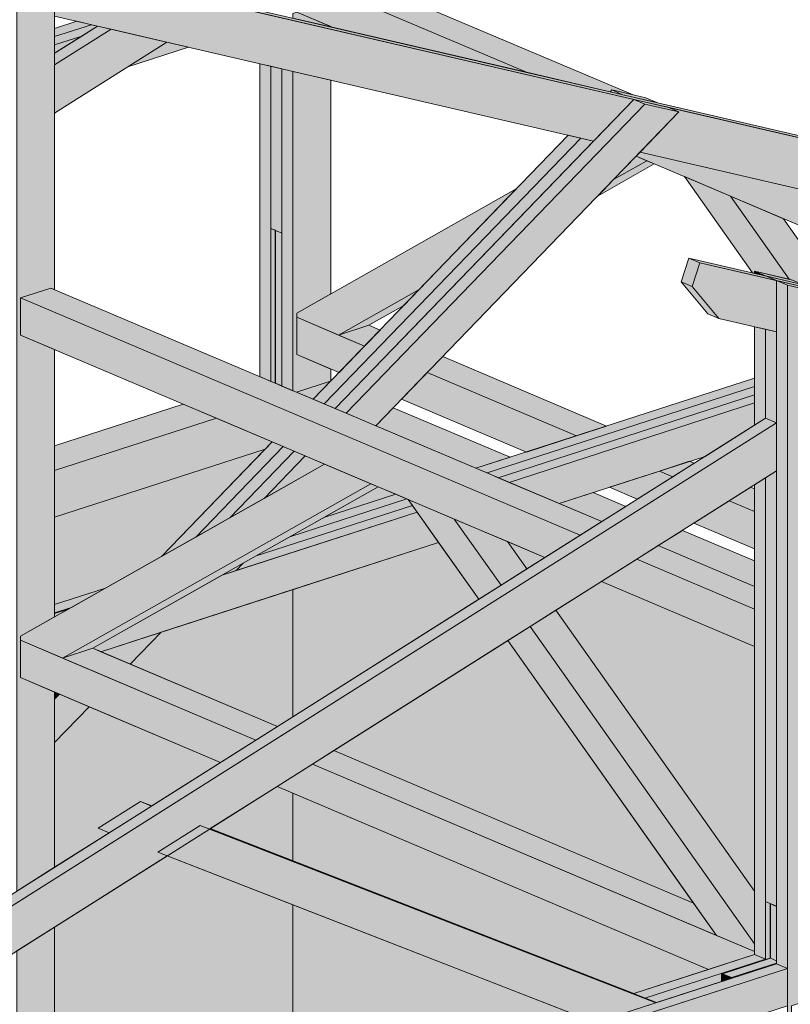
# Model space of a CAD drawing. Header units: millimetres. Extents: x 0 to 1517, y -116 to 725.
# Tile 494 of 501: x 1372 to 1403, y 383 to 422. Entities that reach past the tile are written whole.
import ezdxf

# ---------------------------------------------------------------- set-up
doc = ezdxf.new("R2010")
doc.units = ezdxf.units.MM
doc.layers.add('Ech.1_75', color=7, linetype='Continuous')

msp = doc.modelspace()

# ---------------------------------------------------------------- hatches: boundary and pattern name
at = {"layer": 'Ech.1_75', "linetype": 'Continuous', "lineweight": 5, "true_color": 0xd4c4b3, "transparency": 33554687}
for points in [[(1368.854, 425.109), (1427.716, 411.46), (1427.278, 411.646), (1368.416, 425.295), (1368.854, 425.109)], [(1373.855, 421.912), (1395.307, 416.938), (1396.915, 418.602), (1373.416, 424.051), (1373.855, 423.865), (1373.855, 421.912)], [(1375.322, 421.572), (1374.732, 421.709), (1373.855, 421.425), (1373.855, 421.098), (1375.322, 421.572)], [(1375.566, 421.515), (1375.322, 421.572), (1373.855, 421.098), (1373.855, 420.77), (1374.942, 421.121), (1375.566, 421.515)], [(1376.101, 421.391), (1375.566, 421.515), (1373.855, 420.435), (1373.855, 419.973), (1376.101, 421.391)], [(1378.32, 420.877), (1376.101, 421.391), (1373.855, 419.973), (1373.855, 418.057), (1378.32, 420.877)], [(1374.942, 421.121), (1373.855, 420.77), (1373.855, 420.443), (1373.879, 420.451), (1374.942, 421.121)], [(1379.181, 420.677), (1378.32, 420.877), (1376.771, 419.898), (1379.181, 420.677)], [(1373.879, 420.451), (1373.855, 420.443), (1373.855, 420.435), (1373.879, 420.451)], [(1397.167, 416.506), (1413.593, 412.697), (1413.593, 414.735), (1398.27, 418.288), (1398.709, 418.102), (1397.167, 416.506)], [(1398.797, 411.339), (1399.236, 411.153), (1399.545, 412.1), (1399.107, 412.286), (1398.797, 411.339)], [(1399.545, 412.1), (1458.407, 398.451), (1457.968, 398.636), (1399.107, 412.286), (1399.545, 412.1)], [(1402.6, 411.391), (1399.545, 412.1), (1399.236, 411.153), (1400.301, 409.887), (1402.6, 409.354), (1402.6, 411.391)], [(1399.236, 411.153), (1398.797, 411.339), (1399.862, 410.073), (1400.301, 409.887), (1399.236, 411.153)], [(1401.723, 407.504), (1390.63, 403.921), (1391.069, 403.735), (1401.723, 407.177), (1401.723, 407.504)], [(1401.723, 407.177), (1391.069, 403.735), (1391.507, 403.549), (1401.723, 406.849), (1401.723, 407.177)], [(1391.946, 403.363), (1401.723, 406.522), (1401.723, 406.849), (1391.507, 403.549), (1391.946, 403.363)], [(1401.723, 406.522), (1391.946, 403.363), (1393.936, 402.52), (1399.749, 404.398), (1401.723, 405.644), (1401.723, 406.522)], [(1305.988, 345.2), (1306.426, 345.014), (1402.6, 405.735), (1402.162, 405.921), (1305.988, 345.2)], [(1362.423, 380.369), (1362.862, 380.183), (1362.862, 378.73), (1402.6, 403.82), (1402.6, 405.735), (1362.423, 380.369)], [(1383.224, 401.2), (1387.873, 402.702), (1387.435, 402.888), (1384.576, 401.965), (1383.224, 401.2)], [(1381.076, 399.852), (1388.284, 402.18), (1388.096, 402.447), (1381.872, 400.436), (1381.363, 400.149), (1381.076, 399.852)], [(1387.873, 402.702), (1383.224, 401.2), (1381.872, 400.436), (1388.096, 402.447), (1387.933, 402.677), (1387.873, 402.702)], [(1388.284, 402.18), (1380.519, 399.672), (1375.373, 396.763), (1375.694, 396.626), (1389.141, 400.97), (1388.284, 402.18)], [(1375.878, 399.155), (1373.855, 398.501), (1373.855, 398.174), (1374.526, 398.39), (1375.878, 399.155)], [(1373.855, 398.151), (1374.434, 398.339), (1374.526, 398.39), (1373.855, 398.174), (1373.855, 398.151)], [(1397.351, 382.84), (1402.162, 384.394), (1401.723, 384.58), (1396.912, 383.026), (1397.351, 382.84)], [(1397.811, 382.661), (1400.404, 383.499), (1400.404, 383.771), (1400.404, 383.779), (1400.406, 383.787), (1400.408, 383.794), (1400.411, 383.8), (1400.416, 383.805), (1400.42, 383.809), (1400.425, 383.811), (1402.162, 384.372), (1402.162, 384.394), (1397.351, 382.84), (1397.811, 382.661)], [(1363.101, 369.752), (1363.603, 369.914), (1363.654, 369.813), (1403.039, 382.536), (1403.039, 384.023), (1333.216, 361.465), (1330.434, 359.709), (1330.434, 359.08), (1363.076, 369.626), (1363.101, 369.752)], [(1362.862, 371.043), (1403.039, 384.023), (1402.6, 384.208), (1362.862, 371.37), (1362.862, 371.043)]]:
    msp.add_hatch(color=9, dxfattribs=at).paths.add_polyline_path(points)
at = {"layer": 'Ech.1_75', "linetype": 'Continuous', "lineweight": 5, "true_color": 0xe0c8b3, "transparency": 33554687}
for points in [[(1373.855, 423.865), (1372.348, 424.215), (1372.348, 387.098), (1373.855, 388.049), (1373.855, 395.019), (1372.499, 395.594), (1372.499, 397.245), (1373.855, 398.011), (1373.855, 408.645), (1372.499, 409.22), (1372.499, 410.706), (1373.704, 411.095), (1373.855, 411.031), (1373.855, 423.865)], [(1383.341, 421.834), (1384.848, 421.485), (1384.848, 421.495), (1383.492, 422.07), (1383.341, 422.021), (1383.341, 421.834)], [(1382.464, 419.916), (1382.026, 420.017), (1382.026, 407.568), (1382.464, 407.382), (1382.464, 419.916)], [(1383.341, 419.712), (1382.903, 419.814), (1382.903, 407.196), (1383.341, 407.01), (1383.341, 419.712)], [(1384.848, 419.363), (1383.341, 419.712), (1383.341, 407.01), (1383.488, 406.948), (1384.843, 407.386), (1384.848, 407.391), (1384.848, 407.87), (1383.492, 408.444), (1383.492, 410.095), (1384.848, 410.861), (1384.848, 419.363)], [(1382.611, 407.32), (1382.64, 407.329), (1382.64, 413.391), (1382.464, 413.466), (1382.464, 407.382), (1382.611, 407.32)], [(1401.723, 411.679), (1402.162, 411.577), (1401.723, 411.763), (1401.723, 411.679)], [(1403.23, 411.414), (1401.723, 411.763), (1402.162, 411.577), (1403.668, 411.228), (1403.23, 411.414)], [(1403.039, 411.206), (1402.6, 411.391), (1402.6, 384.208), (1403.039, 384.023), (1403.039, 411.206)], [(1404.107, 411.042), (1402.6, 411.391), (1403.039, 411.206), (1404.545, 410.856), (1404.107, 411.042)], [(1404.545, 410.856), (1403.039, 411.206), (1403.039, 367.539), (1404.545, 368.026), (1404.545, 370.687), (1403.452, 370.334), (1403.189, 370.446), (1403.189, 382.539), (1404.395, 382.928), (1404.545, 382.811), (1404.545, 410.856)], [(1402.162, 409.456), (1401.723, 409.557), (1401.723, 405.644), (1402.162, 405.921), (1402.162, 409.456)], [(1401.723, 384.58), (1402.162, 384.394), (1402.162, 403.543), (1401.723, 403.266), (1401.723, 384.58)], [(1402.162, 384.372), (1402.337, 384.429), (1402.337, 386.231), (1402.337, 386.606), (1402.337, 386.608), (1402.337, 386.61), (1402.338, 386.611), (1402.162, 386.686), (1402.162, 384.372)], [(1372.348, 375.09), (1373.855, 375.577), (1373.855, 385.671), (1372.348, 384.72), (1372.348, 375.09)]]:
    msp.add_hatch(color=9, dxfattribs=at).paths.add_polyline_path(points)
at = {"layer": 'Ech.1_75', "linetype": 'Continuous', "lineweight": 5, "true_color": 0xe3bbbb, "transparency": 33554687}
for points in [[(1392.644, 419.677), (1395.972, 418.905), (1396.038, 418.974), (1396.894, 418.775), (1384.697, 423.946), (1383.492, 423.556), (1392.644, 419.677)], [(1384.902, 421.472), (1392.644, 419.677), (1383.492, 423.556), (1383.492, 422.07), (1384.902, 421.472)], [(1403.694, 414.993), (1397.167, 416.506), (1397.007, 416.341), (1410.877, 410.462), (1412.716, 411.056), (1412.716, 411.168), (1403.694, 414.993)], [(1373.704, 411.095), (1372.499, 410.706), (1394.781, 401.261), (1395.634, 401.8), (1373.704, 411.095)], [(1394.781, 401.261), (1372.499, 410.706), (1372.499, 409.22), (1393.372, 400.372), (1394.781, 401.261)], [(1386.195, 408.785), (1383.492, 409.931), (1383.492, 408.444), (1385.176, 407.73), (1386.195, 408.785)], [(1386.366, 409.613), (1385.16, 409.223), (1386.195, 408.785), (1386.812, 409.424), (1386.366, 409.613)], [(1394.626, 405.211), (1395.831, 405.601), (1389.304, 408.368), (1388.687, 407.729), (1394.626, 405.211)], [(1392.636, 404.568), (1394.626, 405.211), (1388.687, 407.729), (1387.668, 406.674), (1392.636, 404.568)], [(1399.136, 404.2), (1397.931, 403.81), (1398.462, 403.585), (1399.315, 404.124), (1399.136, 404.2)], [(1397.931, 403.81), (1395.941, 403.167), (1397.053, 402.696), (1398.462, 403.585), (1397.931, 403.81)], [(1401.723, 403.103), (1401.568, 403.169), (1400.715, 402.63), (1401.723, 402.203), (1401.723, 403.103)], [(1401.723, 402.203), (1400.715, 402.63), (1399.307, 401.741), (1401.723, 400.716), (1401.723, 402.203)], [(1401.723, 399.218), (1397.887, 400.844), (1397.034, 400.306), (1401.723, 398.318), (1401.723, 399.218)], [(1395.626, 399.416), (1401.723, 396.832), (1401.723, 398.318), (1397.034, 400.306), (1395.626, 399.416)], [(1381.869, 393.109), (1372.499, 397.08), (1372.499, 395.594), (1380.46, 392.219), (1381.869, 393.109)], [(1375.373, 396.763), (1374.167, 396.373), (1381.869, 393.109), (1382.722, 393.647), (1375.373, 396.763)], [(1399.295, 386.622), (1384.975, 392.692), (1384.122, 392.154), (1400.205, 385.336), (1399.295, 386.622)], [(1399.884, 383.986), (1401.723, 384.58), (1401.723, 384.693), (1384.122, 392.154), (1382.713, 391.264), (1399.884, 383.986)]]:
    msp.add_hatch(color=9, dxfattribs=at).paths.add_polyline_path(points)
at = {"layer": 'Ech.1_75', "linetype": 'Continuous', "lineweight": 5, "true_color": 0xf7d1b3, "transparency": 33554687}
for points in [[(1382.903, 419.814), (1382.464, 419.916), (1382.464, 413.466), (1382.903, 413.28), (1382.903, 419.814)], [(1403.668, 411.228), (1402.162, 411.577), (1402.6, 411.391), (1404.107, 411.042), (1403.668, 411.228)], [(1402.6, 409.354), (1402.162, 409.456), (1402.162, 405.921), (1402.6, 405.735), (1402.6, 409.354)], [(1402.162, 386.686), (1402.6, 386.5), (1402.6, 403.82), (1402.162, 403.543), (1402.162, 386.686)]]:
    msp.add_hatch(color=254, dxfattribs=at).paths.add_polyline_path(points)
at = {"layer": 'Ech.1_75', "linetype": 'Continuous', "lineweight": 5, "true_color": 0xe0d9d1, "transparency": 33554687}
for points in [[(1395.972, 418.905), (1396.477, 418.788), (1396.038, 418.974), (1395.972, 418.905)], [(1396.477, 418.788), (1397.832, 418.474), (1397.393, 418.66), (1396.038, 418.974), (1396.477, 418.788)], [(1385.026, 406.296), (1385.465, 406.11), (1397.354, 418.416), (1396.915, 418.602), (1385.026, 406.296)], [(1398.709, 418.102), (1397.354, 418.416), (1385.465, 406.11), (1386.641, 405.612), (1398.709, 418.102)], [(1397.354, 418.416), (1398.709, 418.102), (1398.27, 418.288), (1396.915, 418.602), (1397.354, 418.416)], [(1394.802, 417.055), (1394.297, 417.172), (1384.149, 406.668), (1384.588, 406.482), (1394.802, 417.055)], [(1395.307, 416.938), (1394.802, 417.055), (1384.588, 406.482), (1385.026, 406.296), (1395.307, 416.938)], [(1397.728, 416.035), (1397.433, 416.16), (1396.11, 415.412), (1395.489, 414.769), (1397.728, 416.035)], [(1397.433, 416.16), (1397.007, 416.341), (1396.11, 415.412), (1397.433, 416.16)], [(1401.723, 411.763), (1403.1, 411.444), (1400.76, 414.75), (1398.926, 415.528), (1401.635, 411.699), (1401.723, 411.679), (1401.723, 411.763)], [(1383.492, 409.931), (1385.16, 409.223), (1388.372, 411.039), (1392.235, 415.036), (1383.492, 410.095), (1383.492, 409.931)], [(1403.668, 411.228), (1404.943, 410.932), (1402.876, 413.853), (1400.76, 414.75), (1403.1, 411.444), (1403.23, 411.414), (1403.668, 411.228)], [(1385.16, 409.223), (1386.366, 409.613), (1387.751, 410.396), (1388.372, 411.039), (1385.16, 409.223)], [(1382.952, 404.789), (1382.513, 404.974), (1378.109, 400.416), (1379.471, 401.185), (1382.952, 404.789)], [(1383.39, 404.603), (1382.952, 404.789), (1379.471, 401.185), (1380.832, 401.955), (1383.39, 404.603)], [(1383.829, 404.417), (1383.39, 404.603), (1380.832, 401.955), (1382.193, 402.724), (1383.829, 404.417)], [(1384.605, 404.088), (1383.829, 404.417), (1382.193, 402.724), (1384.605, 404.088)], [(1386.44, 403.31), (1384.605, 404.088), (1372.499, 397.245), (1372.499, 397.08), (1374.167, 396.373), (1386.44, 403.31)], [(1374.167, 396.373), (1375.373, 396.763), (1386.735, 403.185), (1386.44, 403.31), (1374.167, 396.373)], [(1389.767, 401.9), (1387.933, 402.677), (1390.74, 398.71), (1391.628, 399.27), (1389.767, 401.9)], [(1391.883, 401.003), (1389.767, 401.9), (1391.628, 399.27), (1392.652, 399.917), (1391.883, 401.003)], [(1380.519, 399.672), (1381.076, 399.852), (1381.363, 400.149), (1380.519, 399.672)], [(1393.815, 398.273), (1392.791, 397.627), (1401.723, 385.006), (1401.723, 387.098), (1393.815, 398.273)], [(1378.09, 397.4), (1375.694, 396.626), (1376.863, 396.131), (1378.09, 397.4)], [(1400.205, 385.336), (1401.723, 384.693), (1401.723, 385.006), (1392.791, 397.627), (1391.904, 397.066), (1400.205, 385.336)], [(1374.051, 394.936), (1373.855, 395.019), (1373.855, 394.733), (1374.051, 394.936)], [(1375.227, 394.437), (1374.051, 394.936), (1373.855, 394.733), (1373.855, 393.017), (1375.227, 394.437)], [(1375.586, 389.604), (1376.024, 389.418), (1377.706, 390.481), (1377.268, 390.666), (1375.586, 389.604)], [(1377.721, 390.49), (1377.268, 390.666), (1377.706, 390.481), (1377.721, 390.49)], [(1395.379, 381.875), (1397.789, 382.654), (1379.646, 389.711), (1377.964, 388.649), (1395.379, 381.875)], [(1397.789, 382.654), (1397.811, 382.661), (1380.037, 389.574), (1380.022, 389.565), (1397.789, 382.654)], [(1396.912, 383.026), (1380.052, 389.584), (1380.037, 389.574), (1397.351, 382.84), (1396.912, 383.026)]]:
    msp.add_hatch(color=254, dxfattribs=at).paths.add_polyline_path(points)
at = {"layer": 'Ech.1_75', "linetype": 'Continuous', "lineweight": 5, "true_color": 0xb3d6f7, "transparency": 33554687}
for points in [[(1382.654, 413.385), (1382.64, 413.391), (1382.64, 407.319), (1382.64, 407.319), (1382.64, 407.317), (1382.64, 407.315), (1382.641, 407.313), (1382.643, 407.312), (1382.644, 407.31), (1382.646, 407.309), (1382.649, 407.307), (1382.651, 407.306), (1382.654, 407.304), (1382.654, 413.385)], [(1382.903, 413.28), (1382.654, 413.385), (1382.654, 407.304), (1382.903, 407.199), (1382.903, 413.28)], [(1382.64, 407.329), (1382.611, 407.32), (1382.903, 407.196), (1382.903, 407.199), (1382.654, 407.304), (1382.651, 407.306), (1382.649, 407.307), (1382.646, 407.309), (1382.644, 407.31), (1382.643, 407.312), (1382.641, 407.313), (1382.64, 407.315), (1382.64, 407.317), (1382.64, 407.319), (1382.64, 407.329)], [(1384.843, 407.386), (1383.488, 406.948), (1384.149, 406.668), (1384.843, 407.386)], [(1374.434, 398.339), (1373.855, 398.151), (1373.855, 398.144), (1374.404, 398.322), (1374.434, 398.339)], [(1374.404, 398.322), (1373.855, 398.144), (1373.855, 398.011), (1374.404, 398.322)], [(1402.352, 386.594), (1402.6, 386.489), (1402.6, 386.5), (1402.338, 386.611), (1402.337, 386.61), (1402.337, 386.608), (1402.337, 386.608), (1402.337, 386.606), (1402.338, 386.605), (1402.339, 386.603), (1402.34, 386.601), (1402.342, 386.6), (1402.344, 386.598), (1402.346, 386.597), (1402.349, 386.595), (1402.352, 386.594)], [(1402.339, 384.429), (1402.342, 384.429), (1402.346, 384.428), (1402.352, 384.426), (1402.352, 386.594), (1402.349, 386.595), (1402.346, 386.597), (1402.344, 386.598), (1402.342, 386.6), (1402.34, 386.601), (1402.339, 386.603), (1402.338, 386.605), (1402.337, 386.607), (1402.337, 384.429), (1402.339, 384.429)], [(1402.352, 384.426), (1402.6, 384.321), (1402.6, 386.489), (1402.352, 386.594), (1402.352, 384.426)], [(1402.342, 384.429), (1402.339, 384.429), (1402.339, 384.429), (1400.425, 383.811), (1400.431, 383.812), (1400.437, 383.812), (1400.443, 383.81), (1402.352, 384.426), (1402.346, 384.428), (1402.342, 384.429)], [(1402.352, 384.426), (1400.443, 383.81), (1400.803, 383.657), (1402.6, 384.238), (1402.6, 384.321), (1402.352, 384.426)], [(1400.827, 383.636), (1402.6, 384.208), (1402.6, 384.238), (1400.803, 383.657), (1400.809, 383.654), (1400.815, 383.649), (1400.821, 383.644), (1400.826, 383.637), (1400.827, 383.636)], [(1400.437, 383.812), (1400.431, 383.812), (1400.426, 383.811), (1400.425, 383.811), (1400.42, 383.809), (1400.416, 383.805), (1400.411, 383.8), (1400.408, 383.794), (1400.406, 383.787), (1400.404, 383.779), (1400.404, 383.771), (1400.404, 383.499), (1400.43, 383.507), (1400.43, 383.741), (1400.431, 383.747), (1400.432, 383.752), (1400.433, 383.757), (1400.435, 383.761), (1400.438, 383.764), (1400.441, 383.766), (1400.444, 383.768), (1400.445, 383.768), (1400.448, 383.769), (1400.452, 383.768), (1400.457, 383.767), (1400.793, 383.624), (1400.827, 383.636), (1400.826, 383.637), (1400.821, 383.644), (1400.815, 383.649), (1400.809, 383.654), (1400.803, 383.657), (1400.443, 383.81), (1400.437, 383.812)], [(1400.452, 383.768), (1400.448, 383.769), (1400.444, 383.768), (1400.441, 383.766), (1400.438, 383.764), (1400.435, 383.761), (1400.433, 383.757), (1400.432, 383.752), (1400.431, 383.747), (1400.43, 383.741), (1400.48, 383.757), (1400.457, 383.767), (1400.452, 383.768)], [(1400.48, 383.757), (1400.43, 383.741), (1400.43, 383.507), (1400.792, 383.624), (1400.79, 383.626), (1400.48, 383.757)]]:
    msp.add_hatch(color=254, dxfattribs=at).paths.add_polyline_path(points)
at = {"layer": 'Ech.1_75', "linetype": 'Continuous', "lineweight": 5, "true_color": 0xf3f3f3, "transparency": 33554687}
for points in [[(1373.855, 403.836), (1380.293, 405.916), (1378.977, 406.473), (1373.855, 404.818), (1373.855, 403.836)], [(1390.63, 403.921), (1391.99, 404.36), (1387.337, 406.332), (1386.641, 405.612), (1390.63, 403.921)], [(1380.293, 405.916), (1373.855, 403.836), (1373.855, 401.978), (1382.233, 404.685), (1382.513, 404.974), (1380.293, 405.916)], [(1395.295, 402.959), (1393.936, 402.52), (1395.634, 401.8), (1396.596, 402.407), (1395.295, 402.959)], [(1397.887, 400.844), (1401.723, 399.218), (1401.723, 400.234), (1398.85, 401.452), (1397.887, 400.844)]]:
    msp.add_hatch(color=7, dxfattribs=at).paths.add_polyline_path(points)
at = {"layer": 'Ech.1_75', "linetype": 'Continuous', "lineweight": 5, "true_color": 0xfdfdfd, "transparency": 33554687}
for points in [[(1373.855, 398.501), (1375.878, 399.155), (1378.109, 400.416), (1382.233, 404.685), (1373.855, 401.978), (1373.855, 398.501)], [(1384.576, 401.965), (1387.435, 402.888), (1386.735, 403.185), (1384.576, 401.965)], [(1389.141, 400.97), (1383.341, 399.097), (1383.341, 394.038), (1390.74, 398.71), (1389.141, 400.97)], [(1393.372, 400.372), (1391.883, 401.003), (1392.652, 399.917), (1393.372, 400.372)], [(1401.723, 396.832), (1395.626, 399.416), (1393.815, 398.273), (1401.723, 387.098), (1401.723, 396.832)], [(1383.341, 399.097), (1378.09, 397.4), (1376.863, 396.131), (1382.722, 393.647), (1383.341, 394.038), (1383.341, 399.097)], [(1384.975, 392.692), (1399.295, 386.622), (1391.904, 397.066), (1384.975, 392.692)], [(1377.268, 390.666), (1377.721, 390.49), (1380.46, 392.219), (1375.227, 394.437), (1373.855, 393.017), (1373.855, 388.049), (1376.024, 389.418), (1375.586, 389.604), (1377.268, 390.666)], [(1380.052, 389.584), (1383.341, 388.304), (1383.341, 390.998), (1382.713, 391.264), (1380.052, 389.584)], [(1396.912, 383.026), (1399.884, 383.986), (1383.341, 390.998), (1383.341, 388.304), (1396.912, 383.026)], [(1373.855, 375.577), (1383.341, 378.642), (1383.341, 386.557), (1378.339, 388.503), (1373.855, 385.671), (1373.855, 375.577)], [(1383.341, 378.642), (1394.459, 382.233), (1383.341, 386.557), (1383.341, 378.642)]]:
    msp.add_hatch(color=7, dxfattribs=at).paths.add_polyline_path(points)

# ---------------------------------------------------------------- linework, layer by layer
at = {"layer": 'Ech.1_75', "color": 7, "linetype": 'Continuous', "lineweight": 5}
for points in [[(1368.854, 425.109), (1427.716, 411.46), (1427.278, 411.646), (1368.416, 425.295), (1368.854, 425.109)], [(1373.855, 423.865), (1372.348, 424.215), (1372.348, 387.098), (1373.855, 388.049), (1373.855, 395.019), (1372.499, 395.594), (1372.499, 397.245), (1373.855, 398.011), (1373.855, 408.645), (1372.499, 409.22), (1372.499, 410.706), (1373.704, 411.095), (1373.855, 411.031), (1373.855, 423.865)], [(1373.855, 421.912), (1395.307, 416.938), (1396.915, 418.602), (1373.416, 424.051), (1373.855, 423.865), (1373.855, 421.912)], [(1392.644, 419.677), (1395.972, 418.905), (1396.038, 418.974), (1396.894, 418.775), (1384.697, 423.946), (1383.492, 423.556), (1392.644, 419.677)], [(1384.902, 421.472), (1392.644, 419.677), (1383.492, 423.556), (1383.492, 422.07), (1384.902, 421.472)], [(1383.341, 421.834), (1384.848, 421.485), (1384.848, 421.495), (1383.492, 422.07), (1383.341, 422.021), (1383.341, 421.834)], [(1375.322, 421.572), (1374.732, 421.709), (1373.855, 421.425), (1373.855, 421.098), (1375.322, 421.572)], [(1375.566, 421.515), (1375.322, 421.572), (1373.855, 421.098), (1373.855, 420.77), (1374.942, 421.121), (1375.566, 421.515)], [(1376.101, 421.391), (1375.566, 421.515), (1373.855, 420.435), (1373.855, 419.973), (1376.101, 421.391)], [(1378.32, 420.877), (1376.101, 421.391), (1373.855, 419.973), (1373.855, 418.057), (1378.32, 420.877)], [(1374.942, 421.121), (1373.855, 420.77), (1373.855, 420.443), (1373.879, 420.451), (1374.942, 421.121)], [(1379.181, 420.677), (1378.32, 420.877), (1376.771, 419.898), (1379.181, 420.677)], [(1373.879, 420.451), (1373.855, 420.443), (1373.855, 420.435), (1373.879, 420.451)], [(1382.464, 419.916), (1382.026, 420.017), (1382.026, 407.568), (1382.464, 407.382), (1382.464, 419.916)], [(1382.903, 419.814), (1382.464, 419.916), (1382.464, 413.466), (1382.903, 413.28), (1382.903, 419.814)], [(1383.341, 419.712), (1382.903, 419.814), (1382.903, 407.196), (1383.341, 407.01), (1383.341, 419.712)], [(1384.848, 419.363), (1383.341, 419.712), (1383.341, 407.01), (1383.488, 406.948), (1384.843, 407.386), (1384.848, 407.391), (1384.848, 407.87), (1383.492, 408.444), (1383.492, 410.095), (1384.848, 410.861), (1384.848, 419.363)], [(1395.972, 418.905), (1396.477, 418.788), (1396.038, 418.974), (1395.972, 418.905)], [(1396.477, 418.788), (1397.832, 418.474), (1397.393, 418.66), (1396.038, 418.974), (1396.477, 418.788)], [(1385.026, 406.296), (1385.465, 406.11), (1397.354, 418.416), (1396.915, 418.602), (1385.026, 406.296)], [(1398.709, 418.102), (1397.354, 418.416), (1385.465, 406.11), (1386.641, 405.612), (1398.709, 418.102)], [(1397.354, 418.416), (1398.709, 418.102), (1398.27, 418.288), (1396.915, 418.602), (1397.354, 418.416)], [(1397.167, 416.506), (1413.593, 412.697), (1413.593, 414.735), (1398.27, 418.288), (1398.709, 418.102), (1397.167, 416.506)], [(1394.802, 417.055), (1394.297, 417.172), (1384.149, 406.668), (1384.588, 406.482), (1394.802, 417.055)], [(1395.307, 416.938), (1394.802, 417.055), (1384.588, 406.482), (1385.026, 406.296), (1395.307, 416.938)], [(1403.694, 414.993), (1397.167, 416.506), (1397.007, 416.341), (1410.877, 410.462), (1412.716, 411.056), (1412.716, 411.168), (1403.694, 414.993)], [(1397.728, 416.035), (1397.433, 416.16), (1396.11, 415.412), (1395.489, 414.769), (1397.728, 416.035)], [(1397.433, 416.16), (1397.007, 416.341), (1396.11, 415.412), (1397.433, 416.16)], [(1401.723, 411.763), (1403.1, 411.444), (1400.76, 414.75), (1398.926, 415.528), (1401.635, 411.699), (1401.723, 411.679), (1401.723, 411.763)], [(1383.492, 409.931), (1385.16, 409.223), (1388.372, 411.039), (1392.235, 415.036), (1383.492, 410.095), (1383.492, 409.931)], [(1403.668, 411.228), (1404.943, 410.932), (1402.876, 413.853), (1400.76, 414.75), (1403.1, 411.444), (1403.23, 411.414), (1403.668, 411.228)], [(1382.611, 407.32), (1382.64, 407.329), (1382.64, 413.391), (1382.464, 413.466), (1382.464, 407.382), (1382.611, 407.32)], [(1382.654, 413.385), (1382.64, 413.391), (1382.64, 407.319), (1382.64, 407.319), (1382.64, 407.317), (1382.64, 407.315), (1382.641, 407.313), (1382.643, 407.312), (1382.644, 407.31), (1382.646, 407.309), (1382.649, 407.307), (1382.651, 407.306), (1382.654, 407.304), (1382.654, 413.385)], [(1382.903, 413.28), (1382.654, 413.385), (1382.654, 407.304), (1382.903, 407.199), (1382.903, 413.28)], [(1398.797, 411.339), (1399.236, 411.153), (1399.545, 412.1), (1399.107, 412.286), (1398.797, 411.339)], [(1399.545, 412.1), (1458.407, 398.451), (1457.968, 398.636), (1399.107, 412.286), (1399.545, 412.1)], [(1402.6, 411.391), (1399.545, 412.1), (1399.236, 411.153), (1400.301, 409.887), (1402.6, 409.354), (1402.6, 411.391)], [(1401.723, 411.679), (1402.162, 411.577), (1401.723, 411.763), (1401.723, 411.679)], [(1403.23, 411.414), (1401.723, 411.763), (1402.162, 411.577), (1403.668, 411.228), (1403.23, 411.414)], [(1403.668, 411.228), (1402.162, 411.577), (1402.6, 411.391), (1404.107, 411.042), (1403.668, 411.228)], [(1403.039, 411.206), (1402.6, 411.391), (1402.6, 384.208), (1403.039, 384.023), (1403.039, 411.206)], [(1404.107, 411.042), (1402.6, 411.391), (1403.039, 411.206), (1404.545, 410.856), (1404.107, 411.042)], [(1373.704, 411.095), (1372.499, 410.706), (1394.781, 401.261), (1395.634, 401.8), (1373.704, 411.095)], [(1385.16, 409.223), (1386.366, 409.613), (1387.751, 410.396), (1388.372, 411.039), (1385.16, 409.223)], [(1399.236, 411.153), (1398.797, 411.339), (1399.862, 410.073), (1400.301, 409.887), (1399.236, 411.153)], [(1404.545, 410.856), (1403.039, 411.206), (1403.039, 367.539), (1404.545, 368.026), (1404.545, 370.687), (1403.452, 370.334), (1403.189, 370.446), (1403.189, 382.539), (1404.395, 382.928), (1404.545, 382.811), (1404.545, 410.856)], [(1394.781, 401.261), (1372.499, 410.706), (1372.499, 409.22), (1393.372, 400.372), (1394.781, 401.261)], [(1386.195, 408.785), (1383.492, 409.931), (1383.492, 408.444), (1385.176, 407.73), (1386.195, 408.785)], [(1386.366, 409.613), (1385.16, 409.223), (1386.195, 408.785), (1386.812, 409.424), (1386.366, 409.613)], [(1402.162, 409.456), (1401.723, 409.557), (1401.723, 405.644), (1402.162, 405.921), (1402.162, 409.456)], [(1402.6, 409.354), (1402.162, 409.456), (1402.162, 405.921), (1402.6, 405.735), (1402.6, 409.354)], [(1394.626, 405.211), (1395.831, 405.601), (1389.304, 408.368), (1388.687, 407.729), (1394.626, 405.211)], [(1392.636, 404.568), (1394.626, 405.211), (1388.687, 407.729), (1387.668, 406.674), (1392.636, 404.568)], [(1401.723, 407.504), (1390.63, 403.921), (1391.069, 403.735), (1401.723, 407.177), (1401.723, 407.504)], [(1382.64, 407.329), (1382.611, 407.32), (1382.903, 407.196), (1382.903, 407.199), (1382.654, 407.304), (1382.651, 407.306), (1382.649, 407.307), (1382.646, 407.309), (1382.644, 407.31), (1382.643, 407.312), (1382.641, 407.313), (1382.64, 407.315), (1382.64, 407.317), (1382.64, 407.319), (1382.64, 407.329)], [(1384.843, 407.386), (1383.488, 406.948), (1384.149, 406.668), (1384.843, 407.386)], [(1401.723, 407.177), (1391.069, 403.735), (1391.507, 403.549), (1401.723, 406.849), (1401.723, 407.177)], [(1391.946, 403.363), (1401.723, 406.522), (1401.723, 406.849), (1391.507, 403.549), (1391.946, 403.363)], [(1373.855, 403.836), (1380.293, 405.916), (1378.977, 406.473), (1373.855, 404.818), (1373.855, 403.836)], [(1390.63, 403.921), (1391.99, 404.36), (1387.337, 406.332), (1386.641, 405.612), (1390.63, 403.921)], [(1401.723, 406.522), (1391.946, 403.363), (1393.936, 402.52), (1399.749, 404.398), (1401.723, 405.644), (1401.723, 406.522)], [(1305.988, 345.2), (1306.426, 345.014), (1402.6, 405.735), (1402.162, 405.921), (1305.988, 345.2)], [(1380.293, 405.916), (1373.855, 403.836), (1373.855, 401.978), (1382.233, 404.685), (1382.513, 404.974), (1380.293, 405.916)], [(1362.423, 380.369), (1362.862, 380.183), (1362.862, 378.73), (1402.6, 403.82), (1402.6, 405.735), (1362.423, 380.369)], [(1382.952, 404.789), (1382.513, 404.974), (1378.109, 400.416), (1379.471, 401.185), (1382.952, 404.789)], [(1383.39, 404.603), (1382.952, 404.789), (1379.471, 401.185), (1380.832, 401.955), (1383.39, 404.603)], [(1373.855, 398.501), (1375.878, 399.155), (1378.109, 400.416), (1382.233, 404.685), (1373.855, 401.978), (1373.855, 398.501)], [(1383.829, 404.417), (1383.39, 404.603), (1380.832, 401.955), (1382.193, 402.724), (1383.829, 404.417)], [(1384.605, 404.088), (1383.829, 404.417), (1382.193, 402.724), (1384.605, 404.088)], [(1386.44, 403.31), (1384.605, 404.088), (1372.499, 397.245), (1372.499, 397.08), (1374.167, 396.373), (1386.44, 403.31)], [(1399.136, 404.2), (1397.931, 403.81), (1398.462, 403.585), (1399.315, 404.124), (1399.136, 404.2)], [(1397.931, 403.81), (1395.941, 403.167), (1397.053, 402.696), (1398.462, 403.585), (1397.931, 403.81)], [(1401.723, 384.58), (1402.162, 384.394), (1402.162, 403.543), (1401.723, 403.266), (1401.723, 384.58)], [(1402.162, 386.686), (1402.6, 386.5), (1402.6, 403.82), (1402.162, 403.543), (1402.162, 386.686)], [(1374.167, 396.373), (1375.373, 396.763), (1386.735, 403.185), (1386.44, 403.31), (1374.167, 396.373)], [(1384.576, 401.965), (1387.435, 402.888), (1386.735, 403.185), (1384.576, 401.965)], [(1401.723, 403.103), (1401.568, 403.169), (1400.715, 402.63), (1401.723, 402.203), (1401.723, 403.103)], [(1383.224, 401.2), (1387.873, 402.702), (1387.435, 402.888), (1384.576, 401.965), (1383.224, 401.2)], [(1395.295, 402.959), (1393.936, 402.52), (1395.634, 401.8), (1396.596, 402.407), (1395.295, 402.959)], [(1381.076, 399.852), (1388.284, 402.18), (1388.096, 402.447), (1381.872, 400.436), (1381.363, 400.149), (1381.076, 399.852)], [(1387.873, 402.702), (1383.224, 401.2), (1381.872, 400.436), (1388.096, 402.447), (1387.933, 402.677), (1387.873, 402.702)], [(1389.767, 401.9), (1387.933, 402.677), (1390.74, 398.71), (1391.628, 399.27), (1389.767, 401.9)], [(1401.723, 402.203), (1400.715, 402.63), (1399.307, 401.741), (1401.723, 400.716), (1401.723, 402.203)], [(1388.284, 402.18), (1380.519, 399.672), (1375.373, 396.763), (1375.694, 396.626), (1389.141, 400.97), (1388.284, 402.18)], [(1391.883, 401.003), (1389.767, 401.9), (1391.628, 399.27), (1392.652, 399.917), (1391.883, 401.003)], [(1397.887, 400.844), (1401.723, 399.218), (1401.723, 400.234), (1398.85, 401.452), (1397.887, 400.844)], [(1389.141, 400.97), (1383.341, 399.097), (1383.341, 394.038), (1390.74, 398.71), (1389.141, 400.97)], [(1393.372, 400.372), (1391.883, 401.003), (1392.652, 399.917), (1393.372, 400.372)], [(1401.723, 399.218), (1397.887, 400.844), (1397.034, 400.306), (1401.723, 398.318), (1401.723, 399.218)], [(1380.519, 399.672), (1381.076, 399.852), (1381.363, 400.149), (1380.519, 399.672)], [(1395.626, 399.416), (1401.723, 396.832), (1401.723, 398.318), (1397.034, 400.306), (1395.626, 399.416)], [(1401.723, 396.832), (1395.626, 399.416), (1393.815, 398.273), (1401.723, 387.098), (1401.723, 396.832)], [(1375.878, 399.155), (1373.855, 398.501), (1373.855, 398.174), (1374.526, 398.39), (1375.878, 399.155)], [(1383.341, 399.097), (1378.09, 397.4), (1376.863, 396.131), (1382.722, 393.647), (1383.341, 394.038), (1383.341, 399.097)], [(1373.855, 398.151), (1374.434, 398.339), (1374.526, 398.39), (1373.855, 398.174), (1373.855, 398.151)], [(1374.434, 398.339), (1373.855, 398.151), (1373.855, 398.144), (1374.404, 398.322), (1374.434, 398.339)], [(1374.404, 398.322), (1373.855, 398.144), (1373.855, 398.011), (1374.404, 398.322)], [(1393.815, 398.273), (1392.791, 397.627), (1401.723, 385.006), (1401.723, 387.098), (1393.815, 398.273)], [(1378.09, 397.4), (1375.694, 396.626), (1376.863, 396.131), (1378.09, 397.4)], [(1400.205, 385.336), (1401.723, 384.693), (1401.723, 385.006), (1392.791, 397.627), (1391.904, 397.066), (1400.205, 385.336)], [(1381.869, 393.109), (1372.499, 397.08), (1372.499, 395.594), (1380.46, 392.219), (1381.869, 393.109)], [(1384.975, 392.692), (1399.295, 386.622), (1391.904, 397.066), (1384.975, 392.692)], [(1375.373, 396.763), (1374.167, 396.373), (1381.869, 393.109), (1382.722, 393.647), (1375.373, 396.763)], [(1374.051, 394.936), (1373.855, 395.019), (1373.855, 394.733), (1374.051, 394.936)], [(1375.227, 394.437), (1374.051, 394.936), (1373.855, 394.733), (1373.855, 393.017), (1375.227, 394.437)], [(1377.268, 390.666), (1377.721, 390.49), (1380.46, 392.219), (1375.227, 394.437), (1373.855, 393.017), (1373.855, 388.049), (1376.024, 389.418), (1375.586, 389.604), (1377.268, 390.666)], [(1399.295, 386.622), (1384.975, 392.692), (1384.122, 392.154), (1400.205, 385.336), (1399.295, 386.622)], [(1399.884, 383.986), (1401.723, 384.58), (1401.723, 384.693), (1384.122, 392.154), (1382.713, 391.264), (1399.884, 383.986)], [(1380.052, 389.584), (1383.341, 388.304), (1383.341, 390.998), (1382.713, 391.264), (1380.052, 389.584)], [(1396.912, 383.026), (1399.884, 383.986), (1383.341, 390.998), (1383.341, 388.304), (1396.912, 383.026)], [(1375.586, 389.604), (1376.024, 389.418), (1377.706, 390.481), (1377.268, 390.666), (1375.586, 389.604)], [(1377.721, 390.49), (1377.268, 390.666), (1377.706, 390.481), (1377.721, 390.49)], [(1395.379, 381.875), (1397.789, 382.654), (1379.646, 389.711), (1377.964, 388.649), (1395.379, 381.875)], [(1397.789, 382.654), (1397.811, 382.661), (1380.037, 389.574), (1380.022, 389.565), (1397.789, 382.654)], [(1396.912, 383.026), (1380.052, 389.584), (1380.037, 389.574), (1397.351, 382.84), (1396.912, 383.026)], [(1373.855, 375.577), (1383.341, 378.642), (1383.341, 386.557), (1378.339, 388.503), (1373.855, 385.671), (1373.855, 375.577)], [(1402.162, 384.372), (1402.337, 384.429), (1402.337, 386.231), (1402.337, 386.606), (1402.337, 386.608), (1402.337, 386.61), (1402.338, 386.611), (1402.162, 386.686), (1402.162, 384.372)], [(1383.341, 378.642), (1394.459, 382.233), (1383.341, 386.557), (1383.341, 378.642)], [(1402.352, 386.594), (1402.6, 386.489), (1402.6, 386.5), (1402.338, 386.611), (1402.337, 386.61), (1402.337, 386.608), (1402.337, 386.608), (1402.337, 386.606), (1402.338, 386.605), (1402.339, 386.603), (1402.34, 386.601), (1402.342, 386.6), (1402.344, 386.598), (1402.346, 386.597), (1402.349, 386.595), (1402.352, 386.594)], [(1402.339, 384.429), (1402.342, 384.429), (1402.346, 384.428), (1402.352, 384.426), (1402.352, 386.594), (1402.349, 386.595), (1402.346, 386.597), (1402.344, 386.598), (1402.342, 386.6), (1402.34, 386.601), (1402.339, 386.603), (1402.338, 386.605), (1402.337, 386.607), (1402.337, 384.429), (1402.339, 384.429)], [(1402.352, 384.426), (1402.6, 384.321), (1402.6, 386.489), (1402.352, 386.594), (1402.352, 384.426)], [(1372.348, 375.09), (1373.855, 375.577), (1373.855, 385.671), (1372.348, 384.72), (1372.348, 375.09)], [(1397.351, 382.84), (1402.162, 384.394), (1401.723, 384.58), (1396.912, 383.026), (1397.351, 382.84)], [(1397.811, 382.661), (1400.404, 383.499), (1400.404, 383.771), (1400.404, 383.779), (1400.406, 383.787), (1400.408, 383.794), (1400.411, 383.8), (1400.416, 383.805), (1400.42, 383.809), (1400.425, 383.811), (1402.162, 384.372), (1402.162, 384.394), (1397.351, 382.84), (1397.811, 382.661)], [(1402.342, 384.429), (1402.339, 384.429), (1402.339, 384.429), (1400.425, 383.811), (1400.431, 383.812), (1400.437, 383.812), (1400.443, 383.81), (1402.352, 384.426), (1402.346, 384.428), (1402.342, 384.429)], [(1402.352, 384.426), (1400.443, 383.81), (1400.803, 383.657), (1402.6, 384.238), (1402.6, 384.321), (1402.352, 384.426)], [(1363.101, 369.752), (1363.603, 369.914), (1363.654, 369.813), (1403.039, 382.536), (1403.039, 384.023), (1333.216, 361.465), (1330.434, 359.709), (1330.434, 359.08), (1363.076, 369.626), (1363.101, 369.752)], [(1362.862, 371.043), (1403.039, 384.023), (1402.6, 384.208), (1362.862, 371.37), (1362.862, 371.043)], [(1400.827, 383.636), (1402.6, 384.208), (1402.6, 384.238), (1400.803, 383.657), (1400.809, 383.654), (1400.815, 383.649), (1400.821, 383.644), (1400.826, 383.637), (1400.827, 383.636)], [(1400.437, 383.812), (1400.431, 383.812), (1400.426, 383.811), (1400.425, 383.811), (1400.42, 383.809), (1400.416, 383.805), (1400.411, 383.8), (1400.408, 383.794), (1400.406, 383.787), (1400.404, 383.779), (1400.404, 383.771), (1400.404, 383.499), (1400.43, 383.507), (1400.43, 383.741), (1400.431, 383.747), (1400.432, 383.752), (1400.433, 383.757), (1400.435, 383.761), (1400.438, 383.764), (1400.441, 383.766), (1400.444, 383.768), (1400.445, 383.768), (1400.448, 383.769), (1400.452, 383.768), (1400.457, 383.767), (1400.793, 383.624), (1400.827, 383.636), (1400.826, 383.637), (1400.821, 383.644), (1400.815, 383.649), (1400.809, 383.654), (1400.803, 383.657), (1400.443, 383.81), (1400.437, 383.812)], [(1400.452, 383.768), (1400.448, 383.769), (1400.444, 383.768), (1400.441, 383.766), (1400.438, 383.764), (1400.435, 383.761), (1400.433, 383.757), (1400.432, 383.752), (1400.431, 383.747), (1400.43, 383.741), (1400.48, 383.757), (1400.457, 383.767), (1400.452, 383.768)], [(1400.48, 383.757), (1400.43, 383.741), (1400.43, 383.507), (1400.792, 383.624), (1400.79, 383.626), (1400.48, 383.757)]]:
    msp.add_lwpolyline(points, close=True, dxfattribs=at)

doc.saveas('drawing.dxf')
